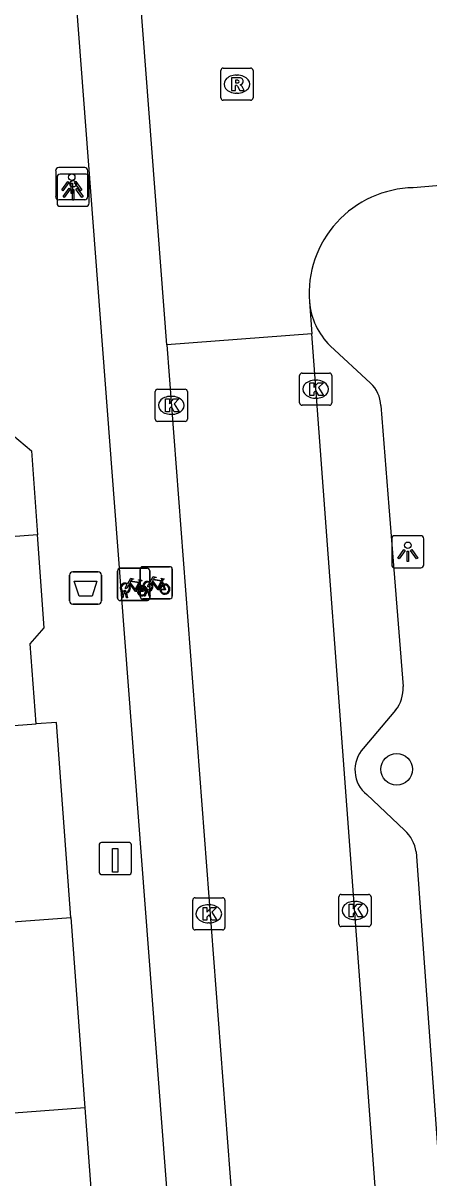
# Model space of a CAD drawing. Extents: x 161087 to 161922, y 382574 to 383873.
# Drawn here: x 161677.96 to 161690.56, y 383479.14 to 383515.04 of the extents above; entities that cross this region are included whole.
import ezdxf

# ---------------------------------------------------------------- set-up
doc = ezdxf.new("R2010")
doc.units = 0
for name, color, linetype in [('IMGEO_Afvalbak', 7, 'Continuous'), ('IMGEO_Boom', 7, 'Continuous'), ('IMGEO_Fietsenrek', 7, 'Continuous'), ('IMGEO_Kolk', 7, 'Continuous'), ('IMGEO_Laadpaal', 7, 'Continuous'), ('IMGEO_Lichtpunt', 7, 'Continuous'), ('IMGEO_Pand', 7, 'Continuous'), ('IMGEO_Rijbaan_lokaal_open', 7, 'Continuous'), ('IMGEO_Rioolput', 7, 'Continuous'), ('IMGEO_Voetpad_open', 7, 'Continuous')]:
    doc.layers.add(name, color=color, linetype=linetype)

msp = doc.modelspace()

# ---------------------------------------------------------------- linework, layer by layer
at = {"layer": 'IMGEO_Afvalbak'}
for p, q in [((161679.402, 383497.074), (161679.402, 383497.874)), ((161679.402, 383497.874), (161679.402, 383497.074)), ((161679.502, 383497.974), (161680.292, 383497.974)), ((161680.292, 383497.974), (161679.502, 383497.974)), ((161680.392, 383497.874), (161680.392, 383497.074)), ((161680.392, 383497.074), (161680.392, 383497.874)), ((161680.292, 383496.974), (161679.502, 383496.974)), ((161679.502, 383496.974), (161680.292, 383496.974))]:
    msp.add_line(p, q, dxfattribs=at)
msp.add_lwpolyline([(161679.545, 383497.688), (161680.249, 383497.688), (161680.1, 383497.218), (161679.694, 383497.218), (161679.545, 383497.688)], dxfattribs=at)
for centre, start, end in [((161679.502, 383497.874), 90, 180), ((161679.502, 383497.874), 90, 180), ((161680.292, 383497.874), 0, 90), ((161680.292, 383497.874), 360, 90), ((161679.502, 383497.074), 180, 270), ((161679.502, 383497.074), 180, 270), ((161680.292, 383497.074), 270, 0), ((161680.292, 383497.074), 270, 0)]:
    msp.add_arc(centre, 0.1, start, end, dxfattribs=at)
at = {"layer": 'IMGEO_Boom'}
msp.add_circle((161689.56, 383491.837), 0.489, dxfattribs=at)
at = {"layer": 'IMGEO_Fietsenrek'}
for p, q in [((161680.892, 383497.161), (161680.892, 383498.002)), ((161680.892, 383498.002), (161680.892, 383497.161)), ((161680.967, 383498.086), (161681.808, 383498.086)), ((161681.808, 383498.086), (161680.967, 383498.086)), ((161681.591, 383497.212), (161681.591, 383498.053)), ((161681.591, 383498.053), (161681.591, 383497.212)), ((161681.666, 383498.137), (161682.507, 383498.137)), ((161682.507, 383498.137), (161681.666, 383498.137)), ((161681.892, 383498.011), (161681.892, 383497.17)), ((161681.892, 383497.17), (161681.892, 383498.011)), ((161682.591, 383498.062), (161682.591, 383497.221)), ((161682.591, 383497.221), (161682.591, 383498.062)), ((161681.579, 383497.635), (161681.615, 383497.54)), ((161682.278, 383497.686), (161682.314, 383497.591)), ((161681.019, 383497.17), (161681.058, 383497.33)), ((161681.053, 383497.17), (161681.019, 383497.17)), ((161681.088, 383497.318), (161681.053, 383497.17)), ((161681.13, 383497.342), (161681.129, 383497.346)), ((161681.171, 383497.17), (161681.137, 383497.312)), ((161681.161, 383497.353), (161681.162, 383497.346)), ((161681.169, 383497.316), (161681.204, 383497.17)), ((161681.204, 383497.17), (161681.171, 383497.17)), ((161682.516, 383497.137), (161681.675, 383497.137)), ((161681.675, 383497.137), (161682.516, 383497.137)), ((161681.718, 383497.221), (161681.757, 383497.381)), ((161681.752, 383497.221), (161681.718, 383497.221)), ((161681.787, 383497.369), (161681.752, 383497.221)), ((161681.829, 383497.393), (161681.828, 383497.397)), ((161681.87, 383497.221), (161681.836, 383497.363)), ((161681.86, 383497.404), (161681.861, 383497.397)), ((161681.868, 383497.367), (161681.903, 383497.221)), ((161681.903, 383497.221), (161681.87, 383497.221)), ((161681.817, 383497.086), (161680.976, 383497.086)), ((161680.976, 383497.086), (161681.817, 383497.086))]:
    msp.add_line(p, q, dxfattribs=at)
for points in [[(161681.226, 383497.56), (161681.174, 383497.47), (161681.134, 383497.445), (161681.135, 383497.492), (161681.19, 383497.586)], [(161681.205, 383497.612), (161681.3, 383497.776), (161681.386, 383497.762), (161681.388, 383497.753), (161681.332, 383497.742), (161681.305, 383497.697), (161681.561, 383497.656)], [(161681.501, 383497.368), (161681.451, 383497.368), (161681.26, 383497.619), (161681.241, 383497.587)], [(161681.548, 383497.631), (161681.291, 383497.672), (161681.274, 383497.643), (161681.441, 383497.423), (161681.548, 383497.631)], [(161681.596, 383497.533), (161681.566, 383497.61), (161681.457, 383497.392), (161681.5, 383497.392)], [(161681.53, 383497.392), (161681.65, 383497.391), (161681.606, 383497.505)], [(161681.626, 383497.512), (161681.681, 383497.367), (161681.531, 383497.367)], [(161681.561, 383497.656), (161681.586, 383497.705), (161681.58, 383497.709), (161681.557, 383497.713), (161681.545, 383497.72), (161681.544, 383497.723), (161681.546, 383497.728), (161681.641, 383497.713), (161681.643, 383497.703), (161681.633, 383497.69), (161681.621, 383497.684), (161681.607, 383497.69), (161681.579, 383497.635)], [(161681.925, 383497.611), (161681.873, 383497.521), (161681.833, 383497.496), (161681.834, 383497.543), (161681.889, 383497.637)], [(161681.904, 383497.663), (161681.999, 383497.827), (161682.085, 383497.813), (161682.087, 383497.804), (161682.031, 383497.793), (161682.004, 383497.748), (161682.26, 383497.707)], [(161682.2, 383497.419), (161682.15, 383497.419), (161681.959, 383497.67), (161681.94, 383497.638)], [(161682.247, 383497.682), (161681.99, 383497.723), (161681.973, 383497.694), (161682.14, 383497.474), (161682.247, 383497.682)], [(161682.295, 383497.584), (161682.265, 383497.661), (161682.156, 383497.443), (161682.199, 383497.443)], [(161682.229, 383497.443), (161682.349, 383497.442), (161682.305, 383497.556)], [(161682.325, 383497.563), (161682.38, 383497.418), (161682.23, 383497.418)], [(161682.26, 383497.707), (161682.285, 383497.756), (161682.279, 383497.76), (161682.256, 383497.764), (161682.244, 383497.771), (161682.243, 383497.774), (161682.245, 383497.779), (161682.34, 383497.764), (161682.342, 383497.754), (161682.332, 383497.741), (161682.32, 383497.735), (161682.306, 383497.741), (161682.278, 383497.686)]]:
    msp.add_lwpolyline(points, dxfattribs=at)
for centre, radius, start, end in [((161680.97, 383498.008), 0.0779, 92.4484, 184.2845), ((161680.97, 383498.008), 0.0779, 92.4484, 184.2845), ((161681.669, 383498.059), 0.0779, 92.4484, 184.2845), ((161681.669, 383498.059), 0.0779, 92.4484, 184.2845), ((161681.814, 383498.008), 0.0779, 2.4484, 94.2845), ((161681.814, 383498.008), 0.0779, 2.4484, 94.2845), ((161682.513, 383498.059), 0.0779, 2.4484, 94.2845), ((161682.513, 383498.059), 0.0779, 2.4484, 94.2845), ((161681.132, 383497.471), 0.159, 62.6766, 242.1369), ((161681.132, 383497.471), 0.129, 63.3192, 238.903), ((161681.132, 383497.471), 0.129, 283.6043, 43.4302), ((161681.132, 383497.471), 0.159, 283.5766, 46.6042), ((161681.659, 383497.387), 0.159, 113.3408, 178.3217), ((161681.659, 383497.387), 0.159, 187.0065, 105.7708), ((161681.659, 383497.387), 0.129, 113.923, 177.9556), ((161681.659, 383497.387), 0.129, 188.6715, 104.5883), ((161681.831, 383497.522), 0.159, 62.6766, 242.1369), ((161681.831, 383497.522), 0.129, 63.3192, 238.903), ((161681.831, 383497.522), 0.129, 283.6043, 43.4302), ((161681.831, 383497.522), 0.159, 283.5766, 46.6042), ((161682.358, 383497.438), 0.159, 113.3408, 178.3217), ((161682.358, 383497.438), 0.159, 187.0065, 105.7708), ((161682.358, 383497.438), 0.129, 113.923, 177.9556), ((161682.358, 383497.438), 0.129, 188.6715, 104.5883), ((161680.97, 383497.164), 0.0779, 182.4484, 274.2845), ((161680.97, 383497.164), 0.0779, 182.4484, 274.2845), ((161681.112, 383497.342), 0.0499, 12.8025, 158.6934), ((161681.132, 383497.471), 0.159, 253.9967, 271.7867), ((161681.112, 383497.342), 0.0174, 12.8025, 163.4502), ((161681.132, 383497.471), 0.129, 253.415, 269.0204), ((161681.669, 383497.215), 0.0779, 182.4484, 274.2845), ((161681.669, 383497.215), 0.0779, 182.4484, 274.2845), ((161681.811, 383497.393), 0.0499, 12.8025, 158.6934), ((161681.831, 383497.522), 0.159, 253.9967, 271.7867), ((161681.811, 383497.393), 0.0174, 12.8025, 163.4502), ((161681.831, 383497.522), 0.129, 253.415, 269.0204), ((161681.814, 383497.164), 0.0779, 272.4484, 4.2845), ((161681.814, 383497.164), 0.0779, 272.4484, 4.2845), ((161682.513, 383497.215), 0.0779, 272.4484, 4.2845), ((161682.513, 383497.215), 0.0779, 272.4484, 4.2845)]:
    msp.add_arc(centre, radius, start, end, dxfattribs=at)
at = {"layer": 'IMGEO_Kolk'}
for p, q in [((161686.545, 383503.229), (161686.545, 383504.081)), ((161686.62, 383504.155), (161687.472, 383504.155)), ((161687.546, 383504.081), (161687.546, 383503.229)), ((161682.133, 383503.653), (161682.985, 383503.653)), ((161687.033, 383503.935), (161687.058, 383503.935)), ((161682.058, 383502.727), (161682.058, 383503.579)), ((161682.546, 383503.433), (161682.571, 383503.433)), ((161683.059, 383503.579), (161683.059, 383502.727)), ((161687.056, 383503.375), (161687.031, 383503.375)), ((161682.569, 383502.873), (161682.544, 383502.873)), ((161687.472, 383503.155), (161686.62, 383503.155)), ((161682.985, 383502.653), (161682.133, 383502.653)), ((161683.299, 383487.846), (161684.151, 383487.846)), ((161687.763, 383487.023), (161687.763, 383487.875)), ((161687.838, 383487.949), (161688.69, 383487.949)), ((161688.764, 383487.875), (161688.764, 383487.023)), ((161683.224, 383486.92), (161683.224, 383487.772)), ((161683.712, 383487.626), (161683.737, 383487.626)), ((161684.225, 383487.772), (161684.225, 383486.92)), ((161688.251, 383487.729), (161688.276, 383487.729)), ((161688.274, 383487.169), (161688.249, 383487.169)), ((161684.151, 383486.846), (161683.299, 383486.846)), ((161683.735, 383487.066), (161683.71, 383487.066)), ((161688.69, 383486.949), (161687.838, 383486.949))]:
    msp.add_line(p, q, dxfattribs=at)
for points in [[(161686.545, 383503.229), (161686.545, 383504.081)], [(161686.62, 383504.155), (161687.472, 383504.155)], [(161687.546, 383504.081), (161687.546, 383503.229)], [(161682.133, 383503.653), (161682.985, 383503.653)], [(161686.866, 383503.855), (161686.989, 383503.855), (161686.989, 383503.704), (161687.119, 383503.855), (161687.283, 383503.855), (161687.137, 383503.704), (161687.29, 383503.455), (161687.138, 383503.455), (161687.053, 383503.619), (161686.989, 383503.552), (161686.989, 383503.455), (161686.866, 383503.455), (161686.866, 383503.855)], [(161682.058, 383502.727), (161682.058, 383503.579)], [(161682.379, 383503.353), (161682.502, 383503.353), (161682.502, 383503.202), (161682.632, 383503.353), (161682.796, 383503.353), (161682.65, 383503.202), (161682.803, 383502.953), (161682.651, 383502.953), (161682.566, 383503.117), (161682.502, 383503.05), (161682.502, 383502.953), (161682.379, 383502.953), (161682.379, 383503.353)], [(161683.059, 383503.579), (161683.059, 383502.727)], [(161687.472, 383503.155), (161686.62, 383503.155)], [(161682.985, 383502.653), (161682.133, 383502.653)], [(161683.299, 383487.846), (161684.151, 383487.846)], [(161687.763, 383487.023), (161687.763, 383487.875)], [(161687.838, 383487.949), (161688.69, 383487.949)], [(161688.764, 383487.875), (161688.764, 383487.023)], [(161683.224, 383486.92), (161683.224, 383487.772)], [(161683.545, 383487.546), (161683.668, 383487.546), (161683.668, 383487.395), (161683.798, 383487.546), (161683.962, 383487.546), (161683.816, 383487.395), (161683.969, 383487.146), (161683.817, 383487.146), (161683.732, 383487.31), (161683.668, 383487.243), (161683.668, 383487.146), (161683.545, 383487.146), (161683.545, 383487.546)], [(161684.225, 383487.772), (161684.225, 383486.92)], [(161688.084, 383487.649), (161688.207, 383487.649), (161688.207, 383487.498), (161688.337, 383487.649), (161688.501, 383487.649), (161688.355, 383487.498), (161688.508, 383487.249), (161688.356, 383487.249), (161688.271, 383487.413), (161688.207, 383487.346), (161688.207, 383487.249), (161688.084, 383487.249), (161688.084, 383487.649)], [(161684.151, 383486.846), (161683.299, 383486.846)], [(161688.69, 383486.949), (161687.838, 383486.949)]]:
    msp.add_lwpolyline(points, dxfattribs=at)
for centre, start, end in [((161686.622, 383504.079), 91.552, 178.448), ((161686.622, 383504.079), 91.552, 178.448), ((161687.47, 383504.079), 1.552, 88.448), ((161687.47, 383504.079), 1.552, 88.448), ((161682.135, 383503.577), 91.552, 178.448), ((161682.135, 383503.577), 91.552, 178.448), ((161682.983, 383503.577), 1.552, 88.448), ((161682.983, 383503.577), 1.552, 88.448), ((161686.622, 383503.231), 181.552, 268.448), ((161686.622, 383503.231), 181.552, 268.448), ((161687.47, 383503.231), 271.552, 358.448), ((161687.47, 383503.231), 271.552, 358.448), ((161682.135, 383502.729), 181.552, 268.448), ((161682.135, 383502.729), 181.552, 268.448), ((161682.983, 383502.729), 271.552, 358.448), ((161682.983, 383502.729), 271.552, 358.448), ((161683.301, 383487.77), 91.552, 178.448), ((161683.301, 383487.77), 91.552, 178.448), ((161684.149, 383487.77), 1.552, 88.448), ((161684.149, 383487.77), 1.552, 88.448), ((161687.84, 383487.873), 91.552, 178.448), ((161687.84, 383487.873), 91.552, 178.448), ((161688.688, 383487.873), 1.552, 88.448), ((161688.688, 383487.873), 1.552, 88.448), ((161683.301, 383486.922), 181.552, 268.448), ((161683.301, 383486.922), 181.552, 268.448), ((161684.149, 383486.922), 271.552, 358.448), ((161684.149, 383486.922), 271.552, 358.448), ((161687.84, 383487.025), 181.552, 268.448), ((161687.84, 383487.025), 181.552, 268.448), ((161688.688, 383487.025), 271.552, 358.448), ((161688.688, 383487.025), 271.552, 358.448)]:
    msp.add_arc(centre, 0.0765, start, end, dxfattribs=at)
for centre, major_axis, ratio, start_param, end_param in [((161687.032, 383503.655), (-0.387, 0.002), 0.722429, 4.712389, 7.853982), ((161687.057, 383503.655), (-0.39, 0.002), 0.717154, 1.570796, 4.712389), ((161682.545, 383503.153), (-0.387, 0.002), 0.722429, 4.712389, 7.853982), ((161682.57, 383503.153), (-0.39, 0.002), 0.717154, 1.570796, 4.712389), ((161683.711, 383487.346), (-0.387, 0.002), 0.722429, 4.712389, 7.853982), ((161683.736, 383487.346), (-0.39, 0.002), 0.717154, 1.570796, 4.712389), ((161688.25, 383487.449), (-0.387, 0.002), 0.722429, 4.712389, 7.853982), ((161688.275, 383487.449), (-0.39, 0.002), 0.717154, 1.570796, 4.712389)]:
    msp.add_ellipse(centre, major_axis=major_axis, ratio=ratio, start_param=start_param, end_param=end_param, dxfattribs=at)
at = {"layer": 'IMGEO_Laadpaal'}
for p, q in [((161680.319, 383489.479), (161680.319, 383488.638)), ((161680.319, 383489.479), (161680.319, 383488.638)), ((161681.235, 383489.563), (161680.394, 383489.563)), ((161681.235, 383489.563), (161680.394, 383489.563)), ((161681.319, 383488.647), (161681.319, 383489.488)), ((161681.319, 383488.647), (161681.319, 383489.488)), ((161680.403, 383488.563), (161681.244, 383488.563)), ((161680.403, 383488.563), (161681.244, 383488.563))]:
    msp.add_line(p, q, dxfattribs=at)
msp.add_lwpolyline([(161680.734, 383489.376), (161680.894, 383489.376), (161680.894, 383488.643), (161680.734, 383488.643), (161680.734, 383489.376)], dxfattribs=at)
for centre, start, end in [((161680.397, 383489.485), 92.4484, 184.2845), ((161680.397, 383489.485), 92.4484, 184.2845), ((161681.241, 383489.485), 2.4484, 94.2845), ((161681.241, 383489.485), 2.4484, 94.2845), ((161680.397, 383488.641), 182.4484, 274.2845), ((161680.397, 383488.641), 182.4484, 274.2845), ((161681.241, 383488.641), 272.4484, 4.2845), ((161681.241, 383488.641), 272.4484, 4.2845)]:
    msp.add_arc(centre, 0.0779, start, end, dxfattribs=at)
at = {"layer": 'IMGEO_Lichtpunt'}
for p, q in [((161678.968, 383510.448), (161678.968, 383509.641)), ((161678.968, 383510.448), (161678.968, 383509.641)), ((161679.87, 383510.543), (161679.062, 383510.543)), ((161679.87, 383510.543), (161679.062, 383510.543)), ((161679.964, 383509.641), (161679.964, 383510.448)), ((161679.964, 383509.641), (161679.964, 383510.448)), ((161679.01, 383510.242), (161679.01, 383509.435)), ((161679.01, 383510.242), (161679.01, 383509.435)), ((161679.912, 383510.337), (161679.104, 383510.337)), ((161679.912, 383510.337), (161679.104, 383510.337)), ((161680.006, 383509.435), (161680.006, 383510.242)), ((161680.006, 383509.435), (161680.006, 383510.242)), ((161679.062, 383509.547), (161679.87, 383509.547)), ((161679.062, 383509.547), (161679.87, 383509.547)), ((161679.104, 383509.341), (161679.912, 383509.341)), ((161679.104, 383509.341), (161679.912, 383509.341)), ((161689.408, 383499.005), (161689.408, 383498.198)), ((161689.408, 383499.005), (161689.408, 383498.198)), ((161690.31, 383499.1), (161689.502, 383499.1)), ((161690.31, 383499.1), (161689.502, 383499.1)), ((161690.404, 383498.198), (161690.404, 383499.005)), ((161690.404, 383498.198), (161690.404, 383499.005)), ((161689.502, 383498.104), (161690.31, 383498.104)), ((161689.502, 383498.104), (161690.31, 383498.104))]:
    msp.add_line(p, q, dxfattribs=at)
for points in [[(161679.342, 383510.112), (161679.381, 383510.084), (161679.193, 383509.822), (161679.155, 383509.849), (161679.342, 383510.112)], [(161679.444, 383510.064), (161679.491, 383510.064), (161679.491, 383509.742), (161679.444, 383509.742), (161679.444, 383510.064)], [(161679.554, 383510.084), (161679.592, 383510.111), (161679.779, 383509.849), (161679.74, 383509.821), (161679.554, 383510.084)], [(161679.384, 383509.906), (161679.423, 383509.878), (161679.235, 383509.616), (161679.197, 383509.643), (161679.384, 383509.906)], [(161679.486, 383509.858), (161679.533, 383509.858), (161679.533, 383509.536), (161679.486, 383509.536), (161679.486, 383509.858)], [(161679.596, 383509.878), (161679.634, 383509.905), (161679.821, 383509.643), (161679.782, 383509.615), (161679.596, 383509.878)], [(161689.782, 383498.669), (161689.821, 383498.641), (161689.633, 383498.379), (161689.595, 383498.406), (161689.782, 383498.669)], [(161689.884, 383498.621), (161689.931, 383498.621), (161689.931, 383498.299), (161689.884, 383498.299), (161689.884, 383498.621)], [(161689.994, 383498.641), (161690.032, 383498.668), (161690.219, 383498.406), (161690.18, 383498.378), (161689.994, 383498.641)]]:
    msp.add_lwpolyline(points, dxfattribs=at)
for centre in [(161679.467, 383510.246), (161679.509, 383510.04), (161689.907, 383498.803)]:
    msp.add_circle(centre, 0.0994, dxfattribs=at)
for centre, start, end in [((161679.062, 383510.448), 90, 180), ((161679.062, 383510.448), 90, 180), ((161679.87, 383510.448), 0, 90), ((161679.87, 383510.448), 0, 90), ((161679.104, 383510.242), 90, 180), ((161679.104, 383510.242), 90, 180), ((161679.912, 383510.242), 0, 90), ((161679.912, 383510.242), 0, 90), ((161679.062, 383509.641), 180, 270), ((161679.062, 383509.641), 180, 270), ((161679.104, 383509.435), 180, 270), ((161679.104, 383509.435), 180, 270), ((161679.87, 383509.641), 270, 0), ((161679.87, 383509.641), 270, 360), ((161679.912, 383509.435), 270, 0), ((161679.912, 383509.435), 270, 360), ((161689.502, 383499.005), 90, 180), ((161689.502, 383499.005), 90, 180), ((161690.31, 383499.005), 0, 90), ((161690.31, 383499.005), 0, 90), ((161689.502, 383498.198), 180, 270), ((161689.502, 383498.198), 180, 270), ((161690.31, 383498.198), 270, 0), ((161690.31, 383498.198), 270, 360)]:
    msp.add_arc(centre, 0.0946, start, end, dxfattribs=at)
at = {"layer": 'IMGEO_Pand'}
for points in [[(161677.409, 383505.208), (161677.631, 383502.237), (161678.213, 383501.736), (161678.337, 383500), (161678.399, 383499.128)], [(161678.399, 383499.128), (161667.088, 383498.282)], [(161678.36, 383493.249), (161678.176, 383495.74), (161678.606, 383496.238), (161678.399, 383499.128)], [(161665.571, 383492.3), (161678.36, 383493.249)], [(161679.439, 383487.234), (161678.991, 383493.296), (161678.36, 383493.249)], [(161668.005, 383486.383), (161679.439, 383487.234)], [(161679.439, 383487.234), (161679.877, 383481.31)], [(161679.877, 383481.31), (161668.416, 383480.455)], [(161679.877, 383481.31), (161680.319, 383475.328)]]:
    msp.add_lwpolyline(points, dxfattribs=at)
at = {"layer": 'IMGEO_Rijbaan_lokaal_open'}
for points in [[(161683.337, 383466.881), (161680.807, 383500), (161679.61, 383515.66), (161681.473, 383515.795), (161681.593, 383515.916)], [(161682.421, 383505.032), (161681.593, 383515.916)], [(161691.157, 383510.003), (161690.076, 383509.918)], [(161686.849, 383506.371), (161686.923, 383505.373)], [(161686.923, 383505.373), (161682.421, 383505.032)], [(161682.421, 383505.032), (161685.178, 383468.802), (161689.24, 383412.474)], [(161690.873, 383452.214), (161686.923, 383505.373)]]:
    msp.add_lwpolyline(points, dxfattribs=at)
msp.add_arc((161690.144, 383506.615), 3.304, 91.1806, 184.2286, dxfattribs=at)
at = {"layer": 'IMGEO_Rioolput'}
for p, q in [((161684.172, 383513.639), (161685.024, 383513.639)), ((161684.097, 383512.713), (161684.097, 383513.565)), ((161684.585, 383513.419), (161684.61, 383513.419)), ((161685.098, 383513.565), (161685.098, 383512.713)), ((161685.024, 383512.639), (161684.172, 383512.639)), ((161684.608, 383512.859), (161684.583, 383512.859))]:
    msp.add_line(p, q, dxfattribs=at)
for points in [[(161684.172, 383513.639), (161685.024, 383513.639)], [(161684.097, 383512.713), (161684.097, 383513.565)], [(161684.686, 383513.337), (161684.434, 383513.339), (161684.434, 383512.939)], [(161685.098, 383513.565), (161685.098, 383512.713)], [(161684.434, 383512.939), (161684.558, 383512.939), (161684.558, 383513.101), (161684.569, 383513.101)], [(161684.612, 383513.258), (161684.558, 383513.258), (161684.558, 383513.177)], [(161684.558, 383513.177), (161684.61, 383513.177)], [(161684.616, 383513.072), (161684.687, 383512.939), (161684.827, 383512.939), (161684.762, 383513.065)], [(161685.024, 383512.639), (161684.172, 383512.639)]]:
    msp.add_lwpolyline(points, dxfattribs=at)
for centre, radius, start, end in [((161684.174, 383513.563), 0.0765, 91.552, 178.448), ((161684.174, 383513.563), 0.0765, 91.552, 178.448), ((161685.022, 383513.563), 0.0765, 1.552, 88.448), ((161685.022, 383513.563), 0.0765, 1.552, 88.448), ((161684.685, 383513.227), 0.109, 350.3612, 89.416), ((161684.568, 383513.048), 0.0533, 26.0293, 88.6989), ((161684.594, 383513.366), 0.19, 274.7715, 282.9687), ((161684.618, 383513.162), 0.0964, 77.0061, 93.1865), ((161684.632, 383513.219), 0.0378, 276.6634, 79.6772), ((161684.683, 383513.227), 0.112, 277.5842, 350.9817), ((161684.667, 383513.012), 0.108, 29.5134, 73.7905), ((161684.174, 383512.715), 0.0765, 181.552, 268.448), ((161684.174, 383512.715), 0.0765, 181.552, 268.448), ((161685.022, 383512.715), 0.0765, 271.552, 358.448), ((161685.022, 383512.715), 0.0765, 271.552, 358.448)]:
    msp.add_arc(centre, radius, start, end, dxfattribs=at)
for centre, major_axis, ratio, start_param, end_param in [((161684.584, 383513.139), (-0.387, 0.002), 0.722429, 4.712389, 7.853982), ((161684.609, 383513.139), (-0.39, 0.002), 0.717154, 1.570796, 4.712389)]:
    msp.add_ellipse(centre, major_axis=major_axis, ratio=ratio, start_param=start_param, end_param=end_param, dxfattribs=at)
at = {"layer": 'IMGEO_Voetpad_open'}
for points in [[(161687.492, 383505.002), (161688.749, 383503.845)], [(161689.067, 383503.146), (161689.316, 383500), (161689.758, 383494.41)], [(161689.525, 383493.672), (161688.524, 383492.486)], [(161688.637, 383491.051), (161689.804, 383489.942)], [(161690.165, 383489.271), (161690.88, 383479.371)]]:
    msp.add_lwpolyline(points, dxfattribs=at)
for centre, radius, start, end in [((161689.055, 383506.572), 2.215, 185.1966, 225.1209), ((161688.042, 383503.101), 1.026, 2.4941, 46.4309), ((161688.697, 383494.339), 1.063, 321.1401, 3.8162), ((161689.245, 383491.821), 0.981, 137.3002, 231.7048), ((161689.084, 383489.122), 1.091, 7.8428, 48.7179)]:
    msp.add_arc(centre, radius, start, end, dxfattribs=at)

doc.saveas('drawing.dxf')
